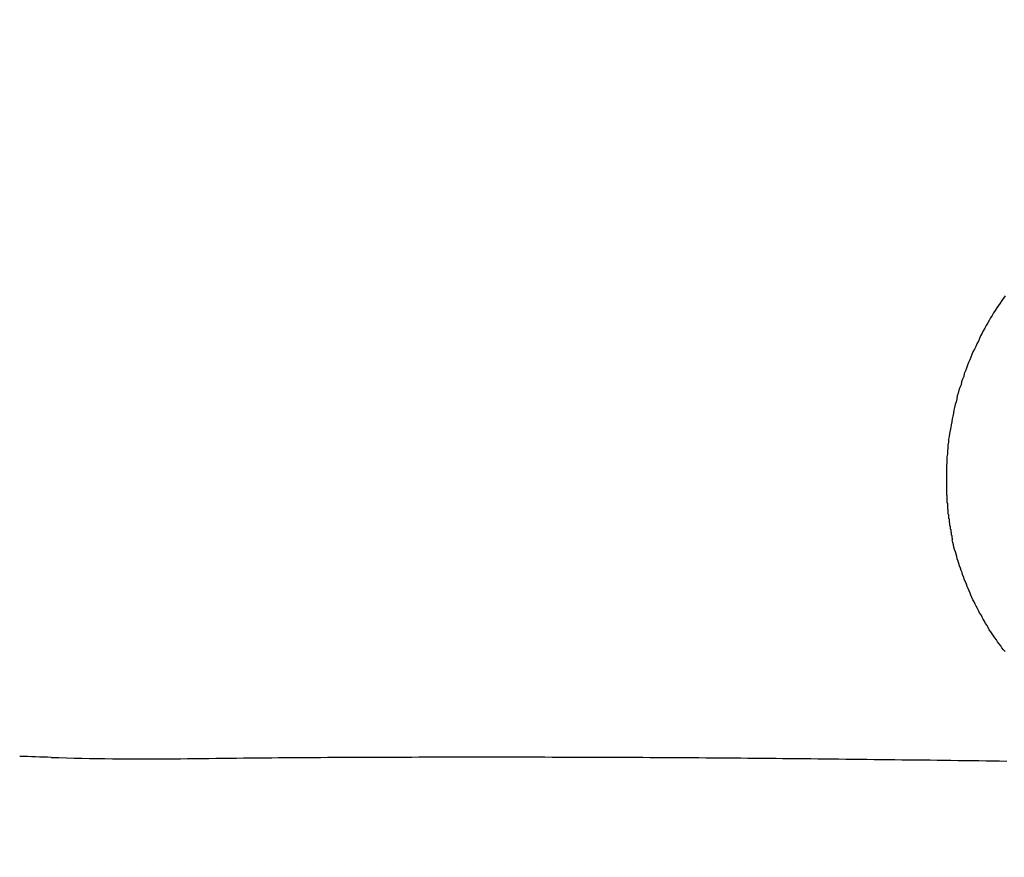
# Model space of a CAD drawing. Header units: millimetres. Extents: x 11979 to 37895, y 18730 to 47884.
# Tile 585 of 656: x 35822.6 to 35824.41, y 46384.18 to 46385.72. Entities that reach past the tile are written whole.
import ezdxf

# ---------------------------------------------------------------- set-up
doc = ezdxf.new("R2010")
doc.units = ezdxf.units.MM
for name, color, linetype in [('- niebieska cienka - izolacja', 120, 'Continuous'), ('-WYMIAR', 8, 'Continuous'), ('PROJEKTOWANE', 5, 'Continuous')]:
    doc.layers.add(name, color=color, linetype=linetype)
doc.styles.get("Standard").update_dxf_attribs({"font": 'arial.ttf'})
doc.dimstyles.new('CZA-KROPKA-50', dxfattribs={"dimtxt": 12, "dimasz": 1, "dimexe": 2, "dimexo": 25, "dimgap": 4, "dimtad": 1, "dimdec": 1, "dimrnd": 0.5, "dimzin": 9, "dimdsep": 46, "dimtxsty": 'Standard', "dimblk": 'CZA-KROPKA', "dimblk1": 'CZA-KROPKA', "dimblk2": 'CZA-KROPKA', "dimsah": 1, "dimcen": -20, "dimse1": 1, "dimse2": 1, "dimclrd": 8, "dimclre": 8, "dimclrt": 9, "dimadec": 0, "dimazin": 0, "dimtfac": 1, "dimtdec": 1, "dimtmove": 1, "dimatfit": 3, "dimldrblk": 'CZA-KROPKA', "dimfxl": 1, "dimtolj": 1, "dimtzin": 9, "dimarcsym": 0})

# ---------------------------------------------------------------- blocks, each defined once
blk = doc.blocks.new('CZA-KROPKA')
at = {"layer": '-WYMIAR', "linetype": 'ByBlock'}
for p, q in [((0, 10), (0, -10)), ((5, 0), (-5, 0))]:
    blk.add_line(p, q, dxfattribs=at)
at = {"layer": '-WYMIAR', "linetype": 'ByBlock', "const_width": 2.5}
blk.add_lwpolyline([(-1.25, 0, 1), (1.25, 0, 1)], format="xyb", close=True, dxfattribs=at)
blk = doc.blocks.new('*D2897')
at = {"layer": '-WYMIAR', "color": 8, "lineweight": -2}
blk.add_line((34132.9262, 45927.4655), (36406.9262, 45927.4655), dxfattribs=at)
at = {"layer": 'Defpoints', "color": 0}
for p in [(34131.9262, 46435.1223), (36407.9262, 46406.1223), (36407.9262, 45927.4655)]:
    blk.add_point(p, dxfattribs=at)
at = {"layer": '-WYMIAR', "color": 8, "lineweight": -2, "rotation": 180}
blk.add_blockref('CZA-KROPKA', (34131.9262, 45927.4655), dxfattribs=at)
at = {"layer": '-WYMIAR', "color": 8, "lineweight": -2}
blk.add_blockref('CZA-KROPKA', (36407.9262, 45927.4655), dxfattribs=at)
at = {"layer": '-WYMIAR', "color": 9, "insert": (35269.9262, 45937.5924), "char_height": 12, "attachment_point": 5}
blk.add_mtext('\\A1;2276', dxfattribs=at)
blk = doc.blocks.new('Pisuar NOVA PRO ze zintegrowanym ceramicznym sitkiem')
at = {"linetype": 'ByBlock'}
for points in [[(-0.076356, -0.214528, 0.01172), (-0.048522, -0.280264)], [(-0.051554, -0.247627, 0.001714), (-0.052134, -0.247608)], [(-0.051554, -0.247626, 0.011169), (-0.049303, -0.247651)]]:
    blk.add_lwpolyline(points, format="xyb", dxfattribs=at)
for points in [[(-0.034017, -0.239138, 0), (-0.034047, -0.239183, 0), (-0.034077, -0.239227, 0), (-0.034107, -0.239272, 0), (-0.034137, -0.239317, 0), (-0.034167, -0.239362, 0), (-0.034197, -0.239408, 0), (-0.034227, -0.239453, 0), (-0.034257, -0.239499, 0), (-0.034287, -0.239546, 0), (-0.034307, -0.239592, 0), (-0.034337, -0.239639, 0), (-0.034367, -0.239686, 0), (-0.034387, -0.239733, 0), (-0.034417, -0.239781, 0), (-0.034437, -0.239828, 0), (-0.034467, -0.239876, 0), (-0.034487, -0.239924, 0), (-0.034507, -0.239973, 0), (-0.034537, -0.240021, 0), (-0.034557, -0.24007, 0), (-0.034577, -0.240119, 0), (-0.034607, -0.240168, 0), (-0.034627, -0.240218, 0), (-0.034647, -0.240267, 0), (-0.034667, -0.240317, 0), (-0.034687, -0.240367, 0), (-0.034707, -0.240417, 0), (-0.034727, -0.240468, 0), (-0.034747, -0.240518, 0), (-0.034767, -0.240569, 0), (-0.034777, -0.24062, 0), (-0.034797, -0.240671, 0), (-0.034817, -0.240722, 0), (-0.034827, -0.240774, 0), (-0.034847, -0.240826, 0), (-0.034867, -0.240877, 0), (-0.034877, -0.240929, 0), (-0.034897, -0.240981, 0), (-0.034907, -0.241034, 0), (-0.034917, -0.241086, 0), (-0.034937, -0.241139, 0), (-0.034947, -0.241191, 0), (-0.034957, -0.241244, 0), (-0.034967, -0.241297, 0), (-0.034977, -0.24135, 0), (-0.034987, -0.241403, 0), (-0.034997, -0.241457, 0), (-0.035007, -0.24151, 0), (-0.035017, -0.241563, 0), (-0.035027, -0.241617, 0), (-0.035037, -0.241671, 0), (-0.035047, -0.241724, 0), (-0.035057, -0.241778, 0), (-0.035057, -0.241832, 0), (-0.035067, -0.241886, 0), (-0.035067, -0.24194, 0), (-0.035077, -0.241994, 0), (-0.035077, -0.242048, 0), (-0.035087, -0.242102, 0), (-0.035087, -0.242156, 0), (-0.035087, -0.24221, 0), (-0.035097, -0.242265, 0), (-0.035097, -0.242319, 0), (-0.035097, -0.242373, 0), (-0.035097, -0.242427, 0), (-0.035097, -0.242481, 0), (-0.035097, -0.242535, 0)], [(-0.035097, -0.242535, 0), (-0.035097, -0.242544, 0), (-0.035097, -0.242553, 0), (-0.035097, -0.242562, 0), (-0.035097, -0.24257, 0), (-0.035097, -0.242579, 0), (-0.035097, -0.242588, 0), (-0.035097, -0.242596, 0), (-0.035097, -0.242605, 0), (-0.035097, -0.242614, 0), (-0.035097, -0.242622, 0), (-0.035097, -0.242631, 0), (-0.035097, -0.24264, 0), (-0.035097, -0.242649, 0), (-0.035097, -0.242657, 0), (-0.035097, -0.242666, 0), (-0.035097, -0.242675, 0), (-0.035097, -0.242683, 0), (-0.035097, -0.242692, 0), (-0.035097, -0.242701, 0), (-0.035097, -0.242709, 0), (-0.035097, -0.242718, 0), (-0.035097, -0.242727, 0), (-0.035097, -0.242736, 0), (-0.035097, -0.242744, 0), (-0.035097, -0.242753, 0), (-0.035097, -0.242762, 0), (-0.035097, -0.24277, 0), (-0.035097, -0.242779, 0), (-0.035097, -0.242788, 0), (-0.035097, -0.242796, 0), (-0.035087, -0.242805, 0), (-0.035087, -0.242814, 0), (-0.035087, -0.242822, 0), (-0.035087, -0.242831, 0), (-0.035087, -0.24284, 0), (-0.035087, -0.242848, 0), (-0.035087, -0.242857, 0), (-0.035087, -0.242866, 0), (-0.035087, -0.242874, 0), (-0.035087, -0.242883, 0), (-0.035087, -0.242892, 0), (-0.035087, -0.2429, 0), (-0.035087, -0.242909, 0), (-0.035087, -0.242918, 0), (-0.035087, -0.242926, 0), (-0.035087, -0.242935, 0), (-0.035087, -0.242944, 0), (-0.035077, -0.242952, 0), (-0.035077, -0.242961, 0), (-0.035077, -0.24297, 0), (-0.035077, -0.242978, 0), (-0.035077, -0.242987, 0), (-0.035077, -0.242996, 0), (-0.035077, -0.243004, 0), (-0.035077, -0.243013, 0), (-0.035077, -0.243022, 0), (-0.035077, -0.24303, 0), (-0.035077, -0.243039, 0), (-0.035077, -0.243047, 0), (-0.035077, -0.243056, 0), (-0.035067, -0.243065, 0), (-0.035067, -0.243073, 0), (-0.035067, -0.243082, 0), (-0.035067, -0.243091, 0), (-0.035067, -0.243099, 0), (-0.035067, -0.243108, 0), (-0.035067, -0.243117, 0), (-0.035067, -0.243125, 0), (-0.035067, -0.243134, 0), (-0.035067, -0.243142, 0), (-0.035067, -0.243151, 0), (-0.035057, -0.24316, 0), (-0.035057, -0.243168, 0), (-0.035057, -0.243177, 0), (-0.035057, -0.243185, 0), (-0.035057, -0.243194, 0), (-0.035057, -0.243203, 0), (-0.035057, -0.243211, 0), (-0.035057, -0.24322, 0), (-0.035057, -0.243228, 0), (-0.035047, -0.243237, 0), (-0.035047, -0.243245, 0), (-0.035047, -0.243254, 0), (-0.035047, -0.243263, 0), (-0.035047, -0.243271, 0), (-0.035047, -0.24328, 0), (-0.035047, -0.243288, 0), (-0.035047, -0.243297, 0), (-0.035047, -0.243305, 0), (-0.035037, -0.243314, 0), (-0.035037, -0.243323, 0), (-0.035037, -0.243331, 0), (-0.035037, -0.24334, 0), (-0.035037, -0.243348, 0), (-0.035037, -0.243357, 0), (-0.035037, -0.243365, 0), (-0.035027, -0.243374, 0), (-0.035027, -0.243382, 0), (-0.035027, -0.243391, 0), (-0.035027, -0.2434, 0), (-0.035027, -0.243408, 0), (-0.035027, -0.243417, 0), (-0.035027, -0.243425, 0), (-0.035017, -0.243434, 0), (-0.035017, -0.243442, 0), (-0.035017, -0.243451, 0), (-0.035017, -0.243459, 0), (-0.035017, -0.243468, 0), (-0.035017, -0.243476, 0), (-0.035017, -0.243485, 0), (-0.035007, -0.243493, 0), (-0.035007, -0.243502, 0), (-0.035007, -0.24351, 0), (-0.035007, -0.243519, 0), (-0.035007, -0.243527, 0), (-0.035007, -0.243536, 0), (-0.034997, -0.243544, 0), (-0.034997, -0.243553, 0), (-0.034997, -0.243561, 0), (-0.034997, -0.243569, 0), (-0.034997, -0.243578, 0), (-0.034997, -0.243586, 0), (-0.034987, -0.243595, 0), (-0.034987, -0.243603, 0), (-0.034987, -0.243612, 0), (-0.034987, -0.24362, 0), (-0.034987, -0.243629, 0)], [(-0.034017, -0.245682, 0), (-0.034047, -0.245647, 0), (-0.034077, -0.245611, 0), (-0.034097, -0.245575, 0), (-0.034127, -0.245538, 0), (-0.034157, -0.245502, 0), (-0.034177, -0.245465, 0), (-0.034207, -0.245428, 0), (-0.034227, -0.245391, 0), (-0.034257, -0.245353, 0), (-0.034277, -0.245316, 0), (-0.034307, -0.245278, 0), (-0.034327, -0.24524, 0), (-0.034347, -0.245201, 0), (-0.034377, -0.245163, 0), (-0.034397, -0.245124, 0), (-0.034417, -0.245085, 0), (-0.034437, -0.245046, 0), (-0.034457, -0.245007, 0), (-0.034487, -0.244967, 0), (-0.034507, -0.244928, 0), (-0.034527, -0.244888, 0), (-0.034547, -0.244848, 0), (-0.034567, -0.244808, 0), (-0.034587, -0.244767, 0), (-0.034607, -0.244727, 0), (-0.034627, -0.244686, 0), (-0.034647, -0.244645, 0), (-0.034657, -0.244604, 0), (-0.034677, -0.244563, 0), (-0.034697, -0.244522, 0), (-0.034717, -0.244481, 0), (-0.034727, -0.244439, 0), (-0.034747, -0.244397, 0), (-0.034767, -0.244356, 0), (-0.034777, -0.244314, 0), (-0.034797, -0.244272, 0), (-0.034807, -0.244229, 0), (-0.034827, -0.244187, 0), (-0.034837, -0.244145, 0), (-0.034857, -0.244102, 0), (-0.034867, -0.24406, 0), (-0.034877, -0.244017, 0), (-0.034897, -0.243974, 0), (-0.034907, -0.243931, 0), (-0.034917, -0.243888, 0), (-0.034927, -0.243845, 0), (-0.034947, -0.243802, 0), (-0.034957, -0.243759, 0), (-0.034967, -0.243716, 0), (-0.034977, -0.243672, 0), (-0.034987, -0.243629, 0)], [(-0.049307, -0.247651, 0), (-0.049177, -0.24765, 0), (-0.049047, -0.247648, 0), (-0.048917, -0.247647, 0), (-0.048787, -0.247645, 0), (-0.048657, -0.247644, 0), (-0.048527, -0.247642, 0), (-0.048407, -0.247641, 0), (-0.048277, -0.24764, 0), (-0.048147, -0.247638, 0), (-0.048017, -0.247637, 0), (-0.047887, -0.247636, 0), (-0.047757, -0.247635, 0), (-0.047627, -0.247634, 0), (-0.047497, -0.247633, 0), (-0.047377, -0.247631, 0), (-0.047247, -0.24763, 0), (-0.047117, -0.247629, 0), (-0.046987, -0.247629, 0), (-0.046857, -0.247628, 0), (-0.046727, -0.247627, 0), (-0.046597, -0.247626, 0), (-0.046467, -0.247625, 0), (-0.046347, -0.247625, 0), (-0.046217, -0.247624, 0), (-0.046087, -0.247623, 0), (-0.045957, -0.247623, 0), (-0.045827, -0.247622, 0), (-0.045697, -0.247621, 0), (-0.045567, -0.247621, 0), (-0.045437, -0.24762, 0), (-0.045317, -0.24762, 0), (-0.045187, -0.247619, 0), (-0.045057, -0.247619, 0), (-0.044927, -0.247619, 0), (-0.044797, -0.247618, 0), (-0.044667, -0.247618, 0), (-0.044537, -0.247618, 0), (-0.044407, -0.247618, 0), (-0.044287, -0.247618, 0), (-0.044157, -0.247617, 0), (-0.044027, -0.247617, 0), (-0.043897, -0.247617, 0), (-0.043767, -0.247617, 0), (-0.043637, -0.247617, 0), (-0.043507, -0.247617, 0), (-0.043377, -0.247617, 0), (-0.043257, -0.247617, 0), (-0.043127, -0.247617, 0), (-0.042997, -0.247618, 0), (-0.042867, -0.247618, 0), (-0.042737, -0.247618, 0), (-0.042607, -0.247618, 0), (-0.042477, -0.247618, 0), (-0.042347, -0.247619, 0), (-0.042227, -0.247619, 0), (-0.042097, -0.247619, 0), (-0.041967, -0.24762, 0), (-0.041837, -0.24762, 0), (-0.041707, -0.247621, 0), (-0.041577, -0.247621, 0), (-0.041447, -0.247622, 0), (-0.041317, -0.247622, 0), (-0.041197, -0.247623, 0), (-0.041067, -0.247623, 0), (-0.040937, -0.247624, 0), (-0.040807, -0.247624, 0), (-0.040677, -0.247625, 0), (-0.040547, -0.247626, 0), (-0.040417, -0.247627, 0), (-0.040287, -0.247627, 0), (-0.040167, -0.247628, 0), (-0.040037, -0.247629, 0), (-0.039907, -0.24763, 0), (-0.039777, -0.247631, 0), (-0.039647, -0.247631, 0), (-0.039517, -0.247632, 0), (-0.039387, -0.247633, 0), (-0.039257, -0.247634, 0), (-0.039137, -0.247635, 0), (-0.039007, -0.247636, 0), (-0.038877, -0.247637, 0), (-0.038747, -0.247638, 0), (-0.038617, -0.247639, 0), (-0.038487, -0.247641, 0), (-0.038357, -0.247642, 0), (-0.038227, -0.247643, 0), (-0.038107, -0.247644, 0), (-0.037977, -0.247645, 0), (-0.037847, -0.247646, 0), (-0.037717, -0.247648, 0), (-0.037587, -0.247649, 0), (-0.037457, -0.24765, 0), (-0.037327, -0.247652, 0), (-0.037197, -0.247653, 0), (-0.037077, -0.247654, 0), (-0.036947, -0.247656, 0), (-0.036817, -0.247657, 0), (-0.036687, -0.247659, 0), (-0.036557, -0.24766, 0), (-0.036427, -0.247662, 0), (-0.036297, -0.247663, 0), (-0.036167, -0.247665, 0), (-0.036047, -0.247666, 0), (-0.035917, -0.247668, 0), (-0.035787, -0.247669, 0), (-0.035657, -0.247671, 0), (-0.035527, -0.247673, 0), (-0.035397, -0.247674, 0), (-0.035267, -0.247676, 0), (-0.035147, -0.247678, 0), (-0.035017, -0.247679, 0), (-0.034887, -0.247681, 0), (-0.034757, -0.247683, 0), (-0.034627, -0.247685, 0), (-0.034497, -0.247686, 0), (-0.034367, -0.247688, 0), (-0.034237, -0.24769, 0), (-0.034117, -0.247692, 0), (-0.033987, -0.247694, 0)]]:
    blk.add_polyline3d(points)

msp = doc.modelspace()

# ---------------------------------------------------------------- hatches: boundary and pattern name
at = {"layer": '- niebieska cienka - izolacja'}
h = msp.add_hatch(dxfattribs=at)
h.set_pattern_fill('ANSI31', color=5, scale=10)
h.set_pattern_definition([(315, (22316.131, 20126.916), (19.7999996, -4e-15), [3.394112, -24.607316]), (315, (22316.131, 20146.716), (19.7999996, -4e-15), [3.394112, -24.607316]), (315, (22329.731, 20119.916), (19.7999996, -4e-15), [3.959798, -24.04163]), (315, (22329.731, 20139.716), (19.7999996, -4e-15), [3.959798, -24.04163]), (0, (22325.931, 20125.716), (0, 19.8), [0.2, -19.6]), (90, (22326.131, 20125.716), (-19.8, 1e-15), [0.2, -19.6]), (0, (22326.131, 20125.916), (0, 19.8), [0.2, -19.6]), (0, (22326.331, 20125.916), (0, 19.8), [0.2, -19.6]), (0, (22326.531, 20125.916), (0, 19.8), [0.2, -19.6]), (0, (22326.731, 20125.916), (0, 19.8), [0.2, -19.6]), (90, (22326.931, 20125.716), (-19.8, 1e-15), [0.2, -19.6]), (0, (22326.931, 20125.716), (0, 19.8), [0.2, -19.6]), (90, (22327.131, 20125.516), (-19.8, 1e-15), [0.2, -19.6]), (0, (22327.131, 20125.516), (0, 19.8), [0.2, -19.6]), (90, (22327.331, 20125.316), (-19.8, 1e-15), [0.2, -19.6]), (90, (22327.331, 20125.116), (-19.8, 1e-15), [0.2, -19.6]), (90, (22327.331, 20124.916), (-19.8, 1e-15), [0.2, -19.6]), (90, (22327.331, 20124.716), (-19.8, 1e-15), [0.2, -19.6]), (0, (22327.131, 20124.716), (0, 19.8), [0.2, -19.6]), (90, (22327.131, 20124.516), (-19.8, 1e-15), [0.2, -19.6]), (0, (22326.931, 20124.516), (0, 19.8), [0.2, -19.6]), (90, (22326.931, 20124.316), (-19.8, 1e-15), [0.2, -19.6]), (0, (22326.731, 20124.316), (0, 19.8), [0.2, -19.6]), (0, (22326.531, 20124.316), (0, 19.8), [0.2, -19.6]), (0, (22326.331, 20124.316), (0, 19.8), [0.2, -19.6]), (0, (22326.131, 20124.316), (0, 19.8), [0.2, -19.6]), (90, (22326.131, 20124.316), (-19.8, 1e-15), [0.2, -19.6]), (0, (22325.931, 20124.516), (0, 19.8), [0.2, -19.6]), (90, (22325.931, 20124.516), (-19.8, 1e-15), [0.2, -19.6]), (0, (22325.731, 20124.716), (0, 19.8), [0.2, -19.6]), (90, (22325.731, 20124.716), (-19.8, 1e-15), [0.2, -19.6]), (90, (22325.731, 20124.916), (-19.8, 1e-15), [0.2, -19.6]), (90, (22325.731, 20125.116), (-19.8, 1e-15), [0.2, -19.6]), (90, (22325.731, 20125.316), (-19.8, 1e-15), [0.2, -19.6]), (0, (22325.731, 20125.516), (0, 19.8), [0.2, -19.6]), (90, (22325.931, 20125.516), (-19.8, 1e-15), [0.2, -19.6]), (90, (22322.931, 20108.516), (-19.8, 1e-15), [0.2, -19.6]), (0, (22322.731, 20108.516), (0, 19.8), [0.2, -19.6]), (90, (22322.731, 20108.316), (-19.8, 1e-15), [0.2, -19.6]), (90, (22322.731, 20108.116), (-19.8, 1e-15), [0.2, -19.6]), (90, (22322.731, 20107.916), (-19.8, 1e-15), [0.2, -19.6]), (90, (22322.731, 20107.716), (-19.8, 1e-15), [0.2, -19.6]), (0, (22322.731, 20107.716), (0, 19.8), [0.2, -19.6]), (90, (22322.931, 20107.516), (-19.8, 1e-15), [0.2, -19.6]), (0, (22322.931, 20107.516), (0, 19.8), [0.2, -19.6]), (90, (22323.131, 20107.316), (-19.8, 1e-15), [0.2, -19.6]), (0, (22323.131, 20107.316), (0, 19.8), [0.2, -19.6]), (90, (22323.331, 20107.116), (-19.8, 1e-15), [0.2, -19.6]), (0, (22323.331, 20107.116), (0, 19.8), [0.2, -19.6]), (0, (22323.531, 20107.116), (0, 19.8), [0.2, -19.6]), (0, (22323.731, 20107.116), (0, 19.8), [0.2, -19.6]), (0, (22323.931, 20107.116), (0, 19.8), [0.2, -19.6]), (90, (22324.131, 20107.116), (-19.8, 1e-15), [0.2, -19.6]), (0, (22324.131, 20107.316), (0, 19.8), [0.2, -19.6]), (90, (22324.331, 20107.316), (-19.8, 1e-15), [0.2, -19.6]), (0, (22324.331, 20107.516), (0, 19.8), [0.2, -19.6]), (90, (22324.531, 20107.516), (-19.8, 1e-15), [0.2, -19.6]), (0, (22324.531, 20107.716), (0, 19.8), [0.2, -19.6]), (90, (22324.731, 20107.716), (-19.8, 1e-15), [0.2, -19.6]), (90, (22324.731, 20107.916), (-19.8, 1e-15), [0.2, -19.6]), (90, (22324.731, 20108.116), (-19.8, 1e-15), [0.2, -19.6]), (90, (22324.731, 20108.316), (-19.8, 1e-15), [0.2, -19.6]), (0, (22324.531, 20108.516), (0, 19.8), [0.2, -19.6]), (90, (22324.531, 20108.516), (-19.8, 1e-15), [0.2, -19.6]), (0, (22324.331, 20108.716), (0, 19.8), [0.2, -19.6]), (90, (22324.331, 20108.716), (-19.8, 1e-15), [0.2, -19.6]), (0, (22324.131, 20108.916), (0, 19.8), [0.2, -19.6]), (90, (22324.131, 20108.916), (-19.8, 1e-15), [0.2, -19.6]), (0, (22323.931, 20109.116), (0, 19.8), [0.2, -19.6]), (0, (22323.731, 20109.116), (0, 19.8), [0.2, -19.6]), (0, (22323.531, 20109.116), (0, 19.8), [0.2, -19.6]), (0, (22323.331, 20109.116), (0, 19.8), [0.2, -19.6]), (90, (22323.331, 20108.916), (-19.8, 1e-15), [0.2, -19.6]), (0, (22323.131, 20108.916), (0, 19.8), [0.2, -19.6]), (90, (22323.131, 20108.716), (-19.8, 1e-15), [0.2, -19.6]), (0, (22322.931, 20108.716), (0, 19.8), [0.2, -19.6]), (90, (22325.931, 20109.116), (-19.8, 1e-15), [0.2, -19.6]), (0, (22325.931, 20109.316), (0, 19.8), [0.2, -19.6]), (90, (22326.131, 20109.316), (-19.8, 1e-15), [0.2, -19.6]), (0, (22326.131, 20109.516), (0, 19.8), [0.2, -19.6]), (0, (22326.331, 20109.516), (0, 19.8), [0.2, -19.6]), (0, (22326.531, 20109.516), (0, 19.8), [0.2, -19.6]), (0, (22326.731, 20109.516), (0, 19.8), [0.2, -19.6]), (0, (22326.931, 20109.516), (0, 19.8), [0.2, -19.6]), (0, (22327.131, 20109.516), (0, 19.8), [0.2, -19.6]), (90, (22327.331, 20109.316), (-19.8, 1e-15), [0.2, -19.6]), (0, (22327.331, 20109.316), (0, 19.8), [0.2, -19.6]), (90, (22327.531, 20109.116), (-19.8, 1e-15), [0.2, -19.6]), (0, (22327.531, 20109.116), (0, 19.8), [0.2, -19.6]), (90, (22327.731, 20108.916), (-19.8, 1e-15), [0.2, -19.6]), (0, (22327.731, 20108.916), (0, 19.8), [0.2, -19.6]), (90, (22327.931, 20108.716), (-19.8, 1e-15), [0.2, -19.6]), (90, (22327.931, 20108.516), (-19.8, 1e-15), [0.2, -19.6]), (90, (22327.931, 20108.316), (-19.8, 1e-15), [0.2, -19.6]), (90, (22327.931, 20108.116), (-19.8, 1e-15), [0.2, -19.6]), (90, (22327.931, 20107.916), (-19.8, 1e-15), [0.2, -19.6]), (90, (22327.931, 20107.716), (-19.8, 1e-15), [0.2, -19.6]), (0, (22327.731, 20107.716), (0, 19.8), [0.2, -19.6]), (90, (22327.731, 20107.516), (-19.8, 1e-15), [0.2, -19.6]), (0, (22327.531, 20107.516), (0, 19.8), [0.2, -19.6]), (90, (22327.531, 20107.316), (-19.8, 1e-15), [0.2, -19.6]), (0, (22327.331, 20107.316), (0, 19.8), [0.2, -19.6]), (90, (22327.331, 20107.116), (-19.8, 1e-15), [0.2, -19.6]), (0, (22327.131, 20107.116), (0, 19.8), [0.2, -19.6]), (0, (22326.931, 20107.116), (0, 19.8), [0.2, -19.6]), (0, (22326.731, 20107.116), (0, 19.8), [0.2, -19.6]), (0, (22326.531, 20107.116), (0, 19.8), [0.2, -19.6]), (0, (22326.331, 20107.116), (0, 19.8), [0.2, -19.6]), (0, (22326.131, 20107.116), (0, 19.8), [0.2, -19.6]), (90, (22326.131, 20107.116), (-19.8, 1e-15), [0.2, -19.6]), (0, (22325.931, 20107.316), (0, 19.8), [0.2, -19.6]), (90, (22325.931, 20107.316), (-19.8, 1e-15), [0.2, -19.6]), (0, (22325.731, 20107.516), (0, 19.8), [0.2, -19.6]), (90, (22325.731, 20107.516), (-19.8, 1e-15), [0.2, -19.6]), (0, (22325.531, 20107.716), (0, 19.8), [0.2, -19.6]), (90, (22325.531, 20107.716), (-19.8, 1e-15), [0.2, -19.6]), (90, (22325.531, 20107.916), (-19.8, 1e-15), [0.2, -19.6]), (90, (22325.531, 20108.116), (-19.8, 1e-15), [0.2, -19.6]), (90, (22325.531, 20108.316), (-19.8, 1e-15), [0.2, -19.6]), (90, (22325.531, 20108.516), (-19.8, 1e-15), [0.2, -19.6]), (90, (22325.531, 20108.716), (-19.8, 1e-15), [0.2, -19.6]), (0, (22325.531, 20108.916), (0, 19.8), [0.2, -19.6]), (90, (22325.731, 20108.916), (-19.8, 1e-15), [0.2, -19.6]), (0, (22325.731, 20109.116), (0, 19.8), [0.2, -19.6]), (0, (22317.731, 20123.716), (0, 19.8), [0.2, -19.6]), (90, (22317.931, 20123.716), (-19.8, 1e-15), [0.2, -19.6]), (0, (22317.931, 20123.916), (0, 19.8), [0.2, -19.6]), (0, (22318.131, 20123.916), (0, 19.8), [0.2, -19.6]), (0, (22318.331, 20123.916), (0, 19.8), [0.2, -19.6]), (0, (22318.531, 20123.916), (0, 19.8), [0.2, -19.6]), (90, (22318.731, 20123.716), (-19.8, 1e-15), [0.2, -19.6]), (0, (22318.731, 20123.716), (0, 19.8), [0.2, -19.6]), (90, (22318.931, 20123.516), (-19.8, 1e-15), [0.2, -19.6]), (0, (22318.931, 20123.516), (0, 19.8), [0.2, -19.6]), (90, (22319.131, 20123.316), (-19.8, 1e-15), [0.2, -19.6]), (90, (22319.131, 20123.116), (-19.8, 1e-15), [0.2, -19.6]), (90, (22319.131, 20122.916), (-19.8, 1e-15), [0.2, -19.6]), (90, (22319.131, 20122.716), (-19.8, 1e-15), [0.2, -19.6]), (0, (22318.931, 20122.716), (0, 19.8), [0.2, -19.6]), (90, (22318.931, 20122.516), (-19.8, 1e-15), [0.2, -19.6]), (0, (22318.731, 20122.516), (0, 19.8), [0.2, -19.6]), (90, (22318.731, 20122.316), (-19.8, 1e-15), [0.2, -19.6]), (0, (22318.531, 20122.316), (0, 19.8), [0.2, -19.6]), (0, (22318.331, 20122.316), (0, 19.8), [0.2, -19.6]), (0, (22318.131, 20122.316), (0, 19.8), [0.2, -19.6]), (0, (22317.931, 20122.316), (0, 19.8), [0.2, -19.6]), (90, (22317.931, 20122.316), (-19.8, 1e-15), [0.2, -19.6]), (0, (22317.731, 20122.516), (0, 19.8), [0.2, -19.6]), (90, (22317.731, 20122.516), (-19.8, 1e-15), [0.2, -19.6]), (0, (22317.531, 20122.716), (0, 19.8), [0.2, -19.6]), (90, (22317.531, 20122.716), (-19.8, 1e-15), [0.2, -19.6]), (90, (22317.531, 20122.916), (-19.8, 1e-15), [0.2, -19.6]), (90, (22317.531, 20123.116), (-19.8, 1e-15), [0.2, -19.6]), (90, (22317.531, 20123.316), (-19.8, 1e-15), [0.2, -19.6]), (0, (22317.531, 20123.516), (0, 19.8), [0.2, -19.6]), (90, (22317.731, 20123.516), (-19.8, 1e-15), [0.2, -19.6]), (90, (22314.731, 20122.516), (-19.8, 1e-15), [0.2, -19.6]), (0, (22314.731, 20122.716), (0, 19.8), [0.2, -19.6]), (90, (22314.931, 20122.716), (-19.8, 1e-15), [0.2, -19.6]), (0, (22314.931, 20122.916), (0, 19.8), [0.2, -19.6]), (0, (22315.131, 20122.916), (0, 19.8), [0.2, -19.6]), (0, (22315.331, 20122.916), (0, 19.8), [0.2, -19.6]), (0, (22315.531, 20122.916), (0, 19.8), [0.2, -19.6]), (0, (22315.731, 20122.916), (0, 19.8), [0.2, -19.6]), (0, (22315.931, 20122.916), (0, 19.8), [0.2, -19.6]), (90, (22316.131, 20122.716), (-19.8, 1e-15), [0.2, -19.6]), (0, (22316.131, 20122.716), (0, 19.8), [0.2, -19.6]), (90, (22316.331, 20122.516), (-19.8, 1e-15), [0.2, -19.6]), (0, (22316.331, 20122.516), (0, 19.8), [0.2, -19.6]), (90, (22316.531, 20122.316), (-19.8, 1e-15), [0.2, -19.6]), (0, (22316.531, 20122.316), (0, 19.8), [0.2, -19.6]), (90, (22316.731, 20122.116), (-19.8, 1e-15), [0.2, -19.6]), (90, (22316.731, 20121.916), (-19.8, 1e-15), [0.2, -19.6]), (90, (22316.731, 20121.716), (-19.8, 1e-15), [0.2, -19.6]), (90, (22316.731, 20121.516), (-19.8, 1e-15), [0.2, -19.6]), (90, (22316.731, 20121.316), (-19.8, 1e-15), [0.2, -19.6]), (90, (22316.731, 20121.116), (-19.8, 1e-15), [0.2, -19.6]), (0, (22316.531, 20121.116), (0, 19.8), [0.2, -19.6]), (90, (22316.531, 20120.916), (-19.8, 1e-15), [0.2, -19.6]), (0, (22316.331, 20120.916), (0, 19.8), [0.2, -19.6]), (90, (22316.331, 20120.716), (-19.8, 1e-15), [0.2, -19.6]), (0, (22316.131, 20120.716), (0, 19.8), [0.2, -19.6]), (90, (22316.131, 20120.516), (-19.8, 1e-15), [0.2, -19.6]), (0, (22315.931, 20120.516), (0, 19.8), [0.2, -19.6]), (0, (22315.731, 20120.516), (0, 19.8), [0.2, -19.6]), (0, (22315.531, 20120.516), (0, 19.8), [0.2, -19.6]), (0, (22315.331, 20120.516), (0, 19.8), [0.2, -19.6]), (0, (22315.131, 20120.516), (0, 19.8), [0.2, -19.6]), (0, (22314.931, 20120.516), (0, 19.8), [0.2, -19.6]), (90, (22314.931, 20120.516), (-19.8, 1e-15), [0.2, -19.6]), (0, (22314.731, 20120.716), (0, 19.8), [0.2, -19.6]), (90, (22314.731, 20120.716), (-19.8, 1e-15), [0.2, -19.6]), (0, (22314.531, 20120.916), (0, 19.8), [0.2, -19.6]), (90, (22314.531, 20120.916), (-19.8, 1e-15), [0.2, -19.6]), (0, (22314.331, 20121.116), (0, 19.8), [0.2, -19.6]), (90, (22314.331, 20121.116), (-19.8, 1e-15), [0.2, -19.6]), (90, (22314.331, 20121.316), (-19.8, 1e-15), [0.2, -19.6]), (90, (22314.331, 20121.516), (-19.8, 1e-15), [0.2, -19.6]), (90, (22314.331, 20121.716), (-19.8, 1e-15), [0.2, -19.6]), (90, (22314.331, 20121.916), (-19.8, 1e-15), [0.2, -19.6]), (90, (22314.331, 20122.116), (-19.8, 1e-15), [0.2, -19.6]), (0, (22314.331, 20122.316), (0, 19.8), [0.2, -19.6]), (90, (22314.531, 20122.316), (-19.8, 1e-15), [0.2, -19.6]), (0, (22314.531, 20122.516), (0, 19.8), [0.2, -19.6]), (90, (22316.931, 20120.116), (-19.8, 1e-15), [0.2, -19.6]), (0, (22316.731, 20120.116), (0, 19.8), [0.2, -19.6]), (90, (22316.731, 20119.916), (-19.8, 1e-15), [0.2, -19.6]), (90, (22316.731, 20119.716), (-19.8, 1e-15), [0.2, -19.6]), (90, (22316.731, 20119.516), (-19.8, 1e-15), [0.2, -19.6]), (90, (22316.731, 20119.316), (-19.8, 1e-15), [0.2, -19.6]), (0, (22316.731, 20119.316), (0, 19.8), [0.2, -19.6]), (90, (22316.931, 20119.116), (-19.8, 1e-15), [0.2, -19.6]), (0, (22316.931, 20119.116), (0, 19.8), [0.2, -19.6]), (90, (22317.131, 20118.916), (-19.8, 1e-15), [0.2, -19.6]), (0, (22317.131, 20118.916), (0, 19.8), [0.2, -19.6]), (90, (22317.331, 20118.716), (-19.8, 1e-15), [0.2, -19.6]), (0, (22317.331, 20118.716), (0, 19.8), [0.2, -19.6]), (0, (22317.531, 20118.716), (0, 19.8), [0.2, -19.6]), (0, (22317.731, 20118.716), (0, 19.8), [0.2, -19.6]), (0, (22317.931, 20118.716), (0, 19.8), [0.2, -19.6]), (90, (22318.131, 20118.716), (-19.8, 1e-15), [0.2, -19.6]), (0, (22318.131, 20118.916), (0, 19.8), [0.2, -19.6]), (90, (22318.331, 20118.916), (-19.8, 1e-15), [0.2, -19.6]), (0, (22318.331, 20119.116), (0, 19.8), [0.2, -19.6]), (90, (22318.531, 20119.116), (-19.8, 1e-15), [0.2, -19.6]), (0, (22318.531, 20119.316), (0, 19.8), [0.2, -19.6]), (90, (22318.731, 20119.316), (-19.8, 1e-15), [0.2, -19.6]), (90, (22318.731, 20119.516), (-19.8, 1e-15), [0.2, -19.6]), (90, (22318.731, 20119.716), (-19.8, 1e-15), [0.2, -19.6]), (90, (22318.731, 20119.916), (-19.8, 1e-15), [0.2, -19.6]), (0, (22318.531, 20120.116), (0, 19.8), [0.2, -19.6]), (90, (22318.531, 20120.116), (-19.8, 1e-15), [0.2, -19.6]), (0, (22318.331, 20120.316), (0, 19.8), [0.2, -19.6]), (90, (22318.331, 20120.316), (-19.8, 1e-15), [0.2, -19.6]), (0, (22318.131, 20120.516), (0, 19.8), [0.2, -19.6]), (90, (22318.131, 20120.516), (-19.8, 1e-15), [0.2, -19.6]), (0, (22317.931, 20120.716), (0, 19.8), [0.2, -19.6]), (0, (22317.731, 20120.716), (0, 19.8), [0.2, -19.6]), (0, (22317.531, 20120.716), (0, 19.8), [0.2, -19.6]), (0, (22317.331, 20120.716), (0, 19.8), [0.2, -19.6]), (90, (22317.331, 20120.516), (-19.8, 1e-15), [0.2, -19.6]), (0, (22317.131, 20120.516), (0, 19.8), [0.2, -19.6]), (90, (22317.131, 20120.316), (-19.8, 1e-15), [0.2, -19.6]), (0, (22316.931, 20120.316), (0, 19.8), [0.2, -19.6]), (315, (22327.331, 20112.316), (19.7999996, -4e-15), [4.24264, -23.758788]), (315, (22327.331, 20132.116), (19.7999996, -4e-15), [4.24264, -23.758788]), (315, (22323.331, 20109.916), (19.7999996, -4e-15), [3.959798, -24.04163]), (315, (22323.331, 20129.716), (19.7999996, -4e-15), [3.959798, -24.04163]), (315, (22319.731, 20116.716), (19.7999996, -4e-15), [4.24264, -23.758788]), (315, (22319.731, 20136.516), (19.7999996, -4e-15), [4.24264, -23.758788]), (315, (22317.131, 20122.516), (19.7999996, -4e-15), [3.676956, -24.324474]), (315, (22317.131, 20142.316), (19.7999996, -4e-15), [3.676956, -24.324474]), (315, (22323.931, 20118.316), (19.7999996, -4e-15), [4.24264, -23.758788]), (315, (22323.931, 20138.116), (19.7999996, -4e-15), [4.24264, -23.758788]), (315, (22321.931, 20124.116), (19.7999996, -4e-15), [3.676956, -24.324474]), (315, (22321.931, 20143.916), (19.7999996, -4e-15), [3.676956, -24.324474]), (315, (22320.131, 20109.716), (19.7999996, -4e-15), [3.676956, -24.324474]), (315, (22320.131, 20129.516), (19.7999996, -4e-15), [3.676956, -24.324474]), (315, (22312.731, 20112.716), (19.7999996, -4e-15), [3.676956, -24.324474]), (315, (22312.731, 20132.516), (19.7999996, -4e-15), [3.676956, -24.324474])])
h.paths.add_polyline_path([(36155.9262, 46409.1223), (36161.9262, 46409.1223), (36161.9262, 46319.1223), (36175.9262, 46319.1223), (36175.9262, 46313.1223), (36135.9262, 46313.1223), (36135.9262, 46319.1223), (36155.9262, 46319.1223)])
h.paths.add_polyline_path([(36043.9262, 46252.1223), (36055.9262, 46252.1223), (36055.9262, 46409.1223), (36043.9262, 46409.1223)])
h.paths.add_polyline_path([(35876.9262, 46309.1223), (35874.293, 46309.1223), (35874.293, 46297.1223), (35894.293, 46297.1223), (35894.293, 46309.1223), (35888.9262, 46309.1223), (35888.9262, 46363.1723, 0.043228), (35876.9262, 46361.6132)])
h.paths.add_polyline_path([(35985.9262, 46297.1223), (35985.9262, 46306.1223), (36000.9011, 46306.1223), (36000.9011, 46309.1223), (36043.9262, 46309.1223), (36043.9262, 46297.1223)])
h.paths.add_polyline_path([(35876.9262, 46361.6132, -0.043228), (35888.9262, 46363.1723), (35888.9262, 46409.1223), (35876.9262, 46409.1223)])
h.paths.add_polyline_path([(35774.9262, 46297.1223), (35784.293, 46297.1223), (35784.293, 46309.1223), (35774.9262, 46309.1223)])
h.paths.add_polyline_path([(35985.9262, 46306.1223), (36000.9011, 46306.1223), (36000.9011, 46309.1223), (35985.9262, 46309.1223)])
h.paths.add_polyline_path([(36181.9262, 46313.1223), (36181.9262, 46319.1223), (36175.9262, 46319.1223), (36175.9262, 46313.1223)])
h.paths.add_polyline_path([(36022.8648, 46269.2512), (36040.9385, 46269.2512), (36040.9385, 46301.9934), (36022.8648, 46301.9934)], flags=24)

# ---------------------------------------------------------------- block references
at = {"layer": 'PROJEKTOWANE', "xscale": 100, "yscale": 100, "zscale": 100, "rotation": 359.9999999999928}
msp.add_blockref('Pisuar NOVA PRO ze zintegrowanym ceramicznym sitkiem', (35827.8133, 46409.1223), dxfattribs=at)

# ---------------------------------------------------------------- dimensions: what is measured, and where the dimension line sits
at = {"layer": '-WYMIAR'}
dim = msp.add_linear_dim(base=(36407.9262, 45927.4655), p1=(34131.9262, 46435.1223), p2=(36407.9262, 46406.1223), dimstyle='CZA-KROPKA-50', override={"dimfxl": 0, "dimfxlon": 1}, dxfattribs=at)
dim.commit()
dim.dimension.update_dxf_attribs({"geometry": '*D2897', "text_midpoint": (35269.9262, 45937.5924)})

doc.saveas('drawing.dxf')
